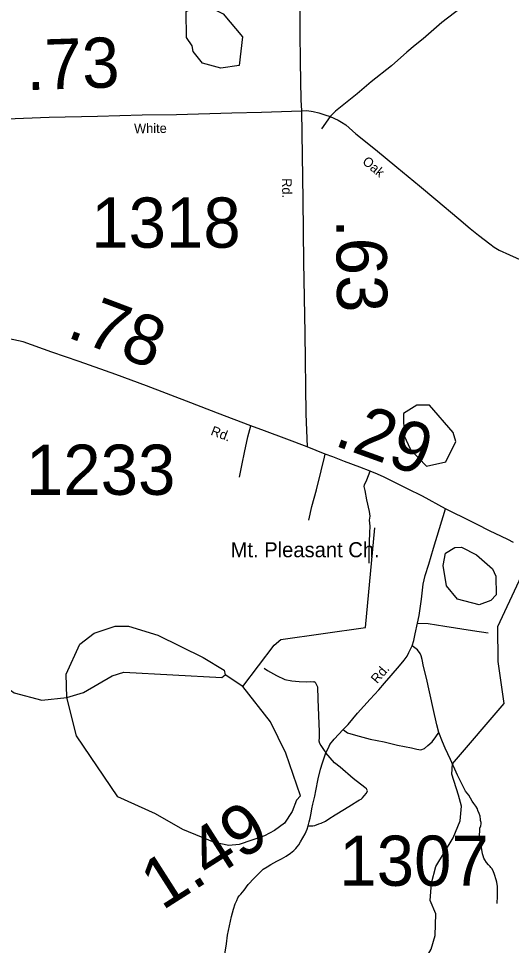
# Model space of a CAD drawing. Extents: x 2093524 to 2270757, y 289120 to 570408.
# Drawn here: x 2167884 to 2172788, y 453994 to 463218 of the extents above; entities that cross this region are included whole.
import ezdxf

# ---------------------------------------------------------------- set-up
doc = ezdxf.new("R2010")
doc.units = 0
for name, color, linetype in [('Exist Cultural Church with Cemetery Label', 7, 'Continuous'), ('Exist Hydrographic Creek Single Shore', 7, 'Continuous'), ('Exist Hydrographic Misc Water Feature', 7, 'Continuous'), ('Exist Hydrographic Pond Under 1500 Sq Ft', 7, 'Continuous'), ('Exist Road Non-System Type 51', 7, 'Continuous'), ('Exist Road Secondary Mileage Hundredths English Label', 7, 'Continuous'), ('Exist Road Secondary Type 41 Attributed', 7, 'Continuous'), ('Exist Road Secondary Type 51 Attributed', 7, 'Continuous'), ('Exist Road Secondary Type 51 Label', 7, 'Continuous'), ('Exist Road Secondary Type 51 Number Label', 7, 'Continuous')]:
    doc.layers.add(name, color=color, linetype=linetype)

msp = doc.modelspace()

# ---------------------------------------------------------------- linework, layer by layer
at = {"layer": 'Exist Hydrographic Creek Single Shore'}
msp.add_lwpolyline([(2167207.8, 449297.2), (2168059.8, 450444.6), (2168192.8, 450569.9), (2168366.7, 450661.5), (2169348.7, 450802.6), (2169573.9, 450886.7), (2170037.9, 451248.1), (2170502.8, 451481.5), (2170975.8, 451859.2), (2171215.9, 452093.8), (2171381.8, 452320.1), (2171405.8, 452470.5), (2171362.9, 452635.4), (2171353.9, 452861.9), (2171988.8, 453957.9), (2172029.8, 454091.6), (2172037, 454308), (2171977.9, 454440.3), (2171993.9, 454613.9), (2172033.9, 454780.3), (2172207.8, 455065.5), (2172278.1, 455234.9), (2172289.6, 455378.5), (2172261.9, 455490.9)], dxfattribs=at)
at = {"layer": 'Exist Hydrographic Misc Water Feature'}
msp.add_line((2170114.8, 456570.4), (2169938.9, 456685.4), dxfattribs=at)
for points in [[(2172261.9, 455490.9), (2172193.8, 455698.9), (2172201.8, 455800.4), (2172714.9, 456400.3), (2172653.8, 456818.1), (2172651.9, 457169.1), (2173054.8, 458027), (2173087.8, 458177.2), (2173653.8, 458198.7), (2173694.8, 458283.2), (2173734.8, 458639.9), (2173767.8, 458672)], [(2170114.8, 456570.4), (2170428.7, 456980.7), (2170494.8, 457038.4), (2171335.9, 457159.4), (2171429.8, 458151.4)], [(2168365.7, 456461.1), (2168356.9, 456694.2), (2168495.7, 456993.1), (2168636.8, 457101.8), (2168844.7, 457169.8), (2168977.8, 457170.4), (2169270.8, 457082.6), (2169721.7, 456860.3), (2169930.9, 456734.8), (2169938.9, 456685.4)], [(2163876.7, 456236), (2164167.7, 456302.3), (2164485.7, 456197.6), (2164786.7, 456030.8), (2165086.7, 455959.2), (2165561.8, 455920.1), (2166186.8, 455789.6), (2166369.7, 455825.3), (2166469.8, 455882.4), (2166526.8, 456058.3), (2166592.8, 456142.3), (2166908.8, 456309.8), (2167049.7, 456477.6), (2167063.8, 456910.3), (2167171.7, 457062.3), (2167362.8, 457097.8), (2167437.8, 457047.1), (2167597.8, 456738.9), (2167690.9, 456615.6), (2167840.8, 456507.7), (2168115.7, 456433.3), (2168365.7, 456461.1)], [(2168365.7, 456461.1), (2168531.8, 456510.2), (2168814.8, 456678.5), (2168930.8, 456712.2), (2169905.8, 456659.9), (2169938.9, 456685.4)], [(2170687.9, 455483), (2170542.7, 455905.8), (2170391.8, 456220.4), (2170114.8, 456570.4)], [(2168871.8, 455473.4), (2168459.8, 456078.7), (2168365.7, 456461.1)], [(2170687.9, 455483), (2170650.4, 455438.5), (2170607.1, 455327.2), (2170530.2, 455211), (2170432, 455138.4), (2170329.5, 455083.6), (2170077.9, 454998.9), (2169976, 454988.2), (2169833.3, 455018.5), (2169519.7, 455148.5), (2169245.8, 455303.5), (2168871.8, 455473.4)]]:
    msp.add_lwpolyline(points, dxfattribs=at)
at = {"layer": 'Exist Hydrographic Pond Under 1500 Sq Ft'}
for points in [[(2169896.8, 462725.2), (2169712.7, 462774.8), (2169620.8, 462891.4), (2169611.8, 462947.4), (2169553.8, 463030.6), (2169551.7, 463289.8), (2169651.8, 463340.2), (2169784.7, 463331), (2169918.8, 463266), (2170111.7, 463035.8), (2170079.7, 462751.1), (2169896.8, 462725.2)], [(2171942.8, 458764.4), (2172134.8, 458806.4), (2172232.8, 459007.8), (2172207.8, 459097), (2171972.8, 459370.5), (2171847.9, 459369.8), (2171714.8, 459287.2), (2171716.9, 459070.7), (2171783.9, 458928.2), (2171942.8, 458764.4)], [(2172467.8, 457382.7), (2172250.8, 457439.5), (2172141.7, 457572.9), (2172106.9, 457773.8), (2172131.9, 457897.9), (2172222.9, 457955.1), (2172289.8, 457957.1), (2172439.9, 457881.9), (2172598.8, 457740.9), (2172632.8, 457668.1), (2172633.9, 457484.4), (2172583.8, 457426.3), (2172467.8, 457382.7)]]:
    msp.add_lwpolyline(points, dxfattribs=at)
at = {"layer": 'Exist Road Non-System Type 51'}
for points in [[(2170983.4, 462244.6), (2170898.7, 462120.1)], [(2170080.8, 458654), (2170108.1, 458786), (2170131.7, 458898), (2170166.6, 459056.1), (2170194.1, 459166.4)], [(2170773.3, 458227.8), (2170802.2, 458362), (2170847.5, 458528.1), (2170894.3, 458718.4), (2170927.5, 458852.6), (2170935.4, 458884.5)], [(2171371.3, 457799.6), (2171372.6, 457917.3), (2171379.6, 458101.5), (2171383.2, 458165.4), (2171376.8, 458225.2), (2171380.6, 458267.5), (2171376.6, 458311.2), (2171347.8, 458429.2), (2171333.2, 458521), (2171323.2, 458560.9), (2171325.1, 458576.9), (2171348.8, 458628.9), (2171382.3, 458713.2)], [(2171854.6, 457202.4), (2171960.5, 457197), (2172124.6, 457170.1), (2172400.9, 457127.5), (2172555, 457104.4)], [(2172066.8, 456114.1), (2172046.3, 456189.9), (2172007.2, 456351.8), (2171943.7, 456655.1), (2171912.9, 456768.9), (2171900.6, 456840.7), (2171890.4, 456876.6), (2171880.4, 456898.8), (2171852.2, 456934.5), (2171799.9, 456976.2)], [(2170327.5, 456752.1), (2170359.9, 456730.1), (2170452, 456678.8), (2170534.3, 456641), (2170604.2, 456627.5), (2170676.2, 456620.1), (2170748.4, 456618.4), (2170788.4, 456620.5), (2170814.3, 456618.7), (2170826.1, 456620.8), (2170834.2, 456612.7), (2170846.3, 456595.1), (2170858.5, 456567), (2170861.3, 456443.2), (2170873.2, 456119.2), (2170873.3, 456059.2), (2170871.7, 456029.4), (2170877.8, 456007.3), (2170891.8, 455983.4), (2170918.2, 455943.5), (2170940.2, 455909.6)], [(2171112.8, 456144.6), (2171128.9, 456128.6), (2171157.1, 456109), (2171235, 456087.4), (2171381.2, 456048.1), (2171521.3, 456019), (2171653.6, 455987.8), (2171791.8, 455960.5), (2171845.6, 455946.9), (2171885.8, 455941.2), (2171921.5, 455953.3), (2171955.6, 455983.4), (2171997.3, 456021.6), (2172037, 456070), (2172066.8, 456114.1)], [(2172645.8, 454411.2), (2172647.6, 454485.3), (2172647.2, 454531.2), (2172648.9, 454581), (2172642.8, 454623.1), (2172636.4, 454646.9), (2172618.4, 454698.8), (2172606, 454734.8), (2172592.1, 454760.6), (2172583.8, 454770.6), (2172575.7, 454778.7), (2172559.7, 454796.7), (2172539.8, 454818.4), (2172521.6, 454844.4), (2172511.5, 454862.3), (2172505.3, 454884.1), (2172499.2, 454906.2), (2172488.7, 454968), (2172476.4, 455028), (2172468.3, 455083.9), (2172470, 455103.9), (2172472, 455119.9), (2172473.9, 455134), (2172473.8, 455159.9), (2172481.5, 455184), (2172485.5, 455203.9), (2172485.5, 455218.1), (2172481.2, 455235.9), (2172479.2, 455248), (2172475.2, 455279.9), (2172464.9, 455307.7), (2172454.7, 455337.7), (2172448.8, 455353.6), (2172432.6, 455379.5), (2172412.4, 455405.5), (2172398.2, 455431.4), (2172362, 455489.2), (2172330, 455529.8), (2172251.2, 455689.2), (2172180.1, 455844.8), (2172129.5, 455956.3), (2172101.3, 456020.2), (2172066.8, 456114.1)], [(2170766.3, 455184.6), (2170812.2, 455184.6), (2170830.3, 455186.9), (2170872.3, 455203.1), (2170896, 455211.1), (2170937.8, 455231.3), (2170971.7, 455253.6), (2171033.5, 455294), (2171127.1, 455350.2), (2171196.9, 455394.7), (2171258.7, 455433.2), (2171274.6, 455443), (2171291.6, 455449.7), (2171305.6, 455462), (2171323.1, 455483), (2171346.1, 455509), (2171354.4, 455531.2), (2171353.5, 455540), (2171344.7, 455553.9), (2171330.2, 455565.9), (2171213.6, 455655.5), (2171083, 455766.7), (2171026.8, 455810.1), (2170940.2, 455909.6)]]:
    msp.add_lwpolyline(points, dxfattribs=at)
at = {"layer": 'Exist Road Secondary Type 41 Attributed'}
msp.add_lwpolyline([(2166865.9, 462198.4), (2167114, 462203.9), (2167457.6, 462213.7), (2167765.5, 462221.3), (2168189.3, 462235.8), (2168669, 462246.6), (2169112.8, 462261), (2169454.7, 462264.9), (2170006.4, 462280.1), (2170300.4, 462285.7), (2170698, 462300.1)], dxfattribs=at)
at = {"layer": 'Exist Road Secondary Type 51 Attributed'}
for points in [[(2170682, 463373.4), (2170683.7, 463079.7), (2170687.3, 462785.8), (2170693.6, 462408.1), (2170698, 462300.1)], [(2172290.8, 463328.9), (2172093.9, 463180.3), (2171910.8, 463017.8), (2171831.3, 462952.1), (2171748.4, 462882.9), (2171593, 462748.1), (2171392.6, 462589.1), (2171254.4, 462469.8), (2171037.7, 462297), (2170983.4, 462244.6)], [(2170698, 462300.1), (2170752.1, 462302.3), (2170814.3, 462292.5), (2170872, 462278.9), (2170930.4, 462259.3), (2170983.4, 462244.6)], [(2170698, 462300.1), (2170713.1, 461414.4), (2170720.6, 460792.7), (2170730.8, 460086.9), (2170743.3, 459283.3), (2170755.1, 458955.7)], [(2170983.4, 462244.6), (2171064.5, 462206.1), (2171098.5, 462188.4), (2171138.7, 462160.7), (2171241.2, 462071.1), (2171435.9, 461916.3), (2171648.8, 461737.5), (2171874.1, 461552.9), (2172034.7, 461415.9), (2172265.7, 461225.3), (2172378, 461129.8), (2172460.6, 461062.3), (2172573, 460975.1), (2172615, 460943.4), (2172665.3, 460913.5), (2172769.6, 460866.1), (2173032, 460747.7)], [(2170755.1, 458955.7), (2170552.6, 459032.3), (2170332.1, 459115.1), (2170194.1, 459166.4), (2169863.3, 459292.4), (2169597, 459392.9), (2169156.3, 459562.4), (2168853.5, 459676.4), (2168487, 459804.5), (2168216.6, 459896.8), (2167930, 459999.3), (2167791.9, 460030.3), (2167704, 460047.8), (2167563.8, 460059.1), (2167393.9, 460060.2), (2167112, 460054.7), (2166912.1, 460047.6), (2166854.2, 460053)], [(2172131.9, 458337.7), (2171901.5, 458464.4), (2171753.1, 458537.2), (2171600.8, 458614.4), (2171522.5, 458654), (2171454.3, 458685.5), (2171382.3, 458713.2), (2171277.9, 458754.7), (2171125.8, 458809.6), (2171009.6, 458857.1), (2170935.4, 458884.5), (2170755.1, 458955.7)], [(2169916.5, 453780.2), (2169953.2, 454008.5), (2169964.5, 454096.5), (2170003.6, 454280.4), (2170023.1, 454354.4), (2170038.9, 454406.6), (2170054.7, 454440.7), (2170066.7, 454466.7), (2170078.5, 454486.8), (2170094.3, 454504.9), (2170127.9, 454545.2), (2170169.7, 454599.2), (2170229.4, 454663.6), (2170261.2, 454695.7), (2170297, 454734.1), (2170318.8, 454754), (2170356.6, 454776.2), (2170394.5, 454800.3), (2170454.5, 454831), (2170500.2, 454856.9), (2170546, 454883.2), (2170589.9, 454913.5), (2170623.6, 454939.7), (2170643.6, 454957.7), (2170655.4, 454973.9), (2170673.3, 454995.8), (2170689.2, 455024.1), (2170713, 455064.3), (2170734.8, 455104.2), (2170754.4, 455150.3), (2170766.3, 455184.6), (2170775.9, 455224.4), (2170783.9, 455260.6), (2170793.7, 455308.7), (2170803.4, 455352.4), (2170812.9, 455398.5), (2170830.6, 455480.8), (2170842.4, 455531.4), (2170863.9, 455653.3), (2170889.1, 455749.6), (2170906.7, 455809.6), (2170926.6, 455869.5), (2170940.2, 455909.6), (2170966.1, 455959.9), (2170981.8, 455992.1), (2171025.6, 456046), (2171112.8, 456144.6), (2171164.6, 456192.8), (2171257.7, 456305.4), (2171380.9, 456444), (2171468.4, 456538.4), (2171526.2, 456604.8), (2171591.6, 456681.2), (2171674.9, 456777.6), (2171720.7, 456833.8), (2171750.7, 456873.9), (2171766.1, 456910), (2171799.9, 456976.2), (2171815.7, 457028.4), (2171831.2, 457096.3), (2171854.6, 457202.4), (2171870.2, 457276.6), (2171891.2, 457438.5), (2171910.3, 457588.7), (2171918, 457632.5), (2171930, 457674.6), (2171965.4, 457786.7), (2172012.2, 457947.2), (2172131.9, 458337.7)], [(2172807.5, 458005.4), (2172751.4, 458035.4), (2172687.3, 458062.9), (2172569.1, 458120), (2172447, 458181.5), (2172334.6, 458238.9), (2172192, 458310), (2172131.9, 458337.7)]]:
    msp.add_lwpolyline(points, dxfattribs=at)

# ---------------------------------------------------------------- texts
at = {"layer": 'Exist Cultural Church with Cemetery Label'}
msp.add_text('Mt. Pleasant Ch.', height=150, dxfattribs=at).set_placement((2169993.8, 457856.9))
at = {"layer": 'Exist Road Secondary Mileage Hundredths English Label'}
for s, rotation, p in [('.73', 1.85888, (2167965.7, 462505.1)), ('.63', 270.69775, (2171043.3, 461220.9)), ('.78', 339.37105, (2168351.6, 460052.4)), ('.29', 340.16122, (2171009.9, 458974.9)), ('1.49', 32.54243, (2169313.3, 454337.2))]:
    msp.add_text(s, height=500, rotation=rotation, dxfattribs=at).set_placement(p)
at = {"layer": 'Exist Road Secondary Type 51 Label'}
for s, rotation, p in [('White', 0.66692, (2169034.5, 462076.1)), ('Oak', 319.98285, (2171296.7, 461782.8)), ('Rd.', 270.69776, (2170505.7, 461628.8)), ('Rd.', 339.14273, (2169789, 459078.1)), ('Rd.', 49.40721, (2171451.8, 456593.6))]:
    msp.add_text(s, height=95, rotation=rotation, dxfattribs=at).set_placement(p)
at = {"layer": 'Exist Road Secondary Type 51 Number Label'}
for s, p in [('1318', (2168607.2, 460937.6)), ('1233', (2167957.4, 458478.1)), ('1307', (2171075.3, 454587.4))]:
    msp.add_text(s, height=500, dxfattribs=at).set_placement(p)

doc.saveas('drawing.dxf')
